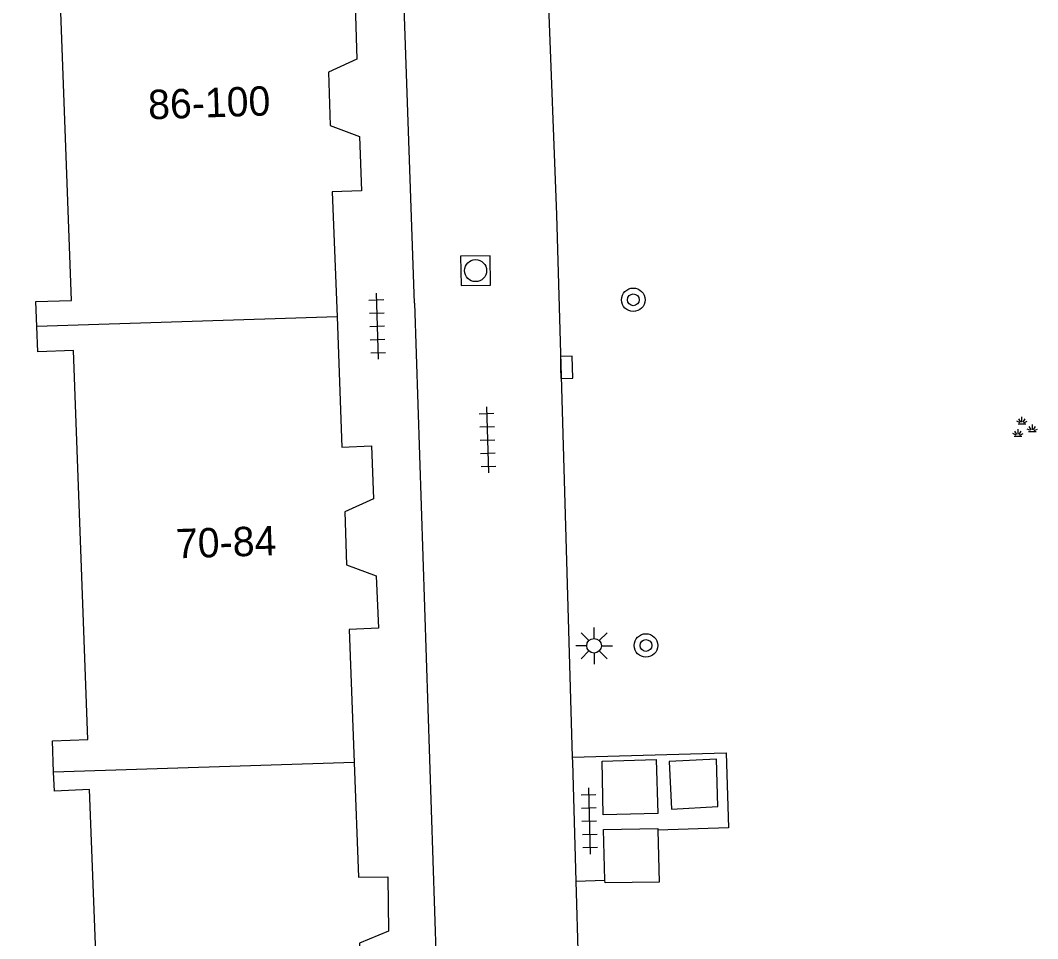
# Model space of a CAD drawing. Extents: x 132994 to 136000, y 393499 to 395512.
# Drawn here: x 133842.85 to 133877.49, y 395077.24 to 395108.51 of the extents above; entities that cross this region are included whole.
import ezdxf

# ---------------------------------------------------------------- set-up
doc = ezdxf.new("R2010")
doc.units = 0
for name, color, linetype in [('gg-anno-huisnummerreeks BGT', 7, 'Continuous'), ('gg-bbg-hoofdgebouw', 7, 'Continuous'), ('gg-bbg-tussenscheiding', 7, 'Continuous'), ('gg-knt-verharding', 7, 'Continuous'), ('gg-kwrk-afval apart plaats', 7, 'Continuous'), ('gt-symb-boom', 7, 'Continuous'), ('gt-symb-groenvak', 7, 'Continuous'), ('gt-symb-kolk', 7, 'Continuous'), ('gt-symb-lichtmast', 7, 'Continuous'), ('gt-symb-rioolschacht', 7, 'Continuous'), ('gt-symb-tegel verharding', 7, 'Continuous')]:
    doc.layers.add(name, color=color, linetype=linetype)

# ---------------------------------------------------------------- blocks, each defined once
blk = doc.blocks.new('gt0-TEG1')
at = {"layer": 'gt-symb-tegel verharding'}
for p, q in [((-1.125, 0), (1.125, 0)), ((-0.9, -0.25), (-0.9, 0.25)), ((-0.45, -0.25), (-0.45, 0.25)), ((0, -0.25), (0, 0.25)), ((0.45, -0.25), (0.45, 0.25)), ((0.9, -0.25), (0.9, 0.25))]:
    blk.add_line(p, q, dxfattribs=at)
blk = doc.blocks.new('gt0-RS')
at = {"layer": 'gt-symb-rioolschacht'}
blk.add_lwpolyline([(-0.5, -0.5), (0.5, -0.5), (0.5, 0.5), (-0.5, 0.5)], close=True, dxfattribs=at)
blk.add_circle((0, 0), 0.375, dxfattribs=at)
blk = doc.blocks.new('gt0-KOLK')
at = {"layer": 'gt-symb-kolk'}
blk.add_lwpolyline([(0, 0), (0.375, 0), (0.375, 0.4), (-0.375, 0.4), (-0.375, 0), (0, 0)], dxfattribs=at)
blk = doc.blocks.new('gt0-LMAST')
at = {"layer": 'gt-symb-lichtmast'}
for p, q in [((-0.182, 0.173), (-0.447, 0.438)), ((-0.005, 0.246), (-0.005, 0.621)), ((0.172, 0.173), (0.437, 0.438)), ((-0.255, -0.004), (-0.63, -0.004)), ((-0.182, -0.181), (-0.447, -0.446)), ((-0.005, -0.254), (-0.005, -0.629)), ((0.437, -0.446), (0.172, -0.181)), ((0.245, -0.004), (0.62, -0.004))]:
    blk.add_line(p, q, dxfattribs=at)
blk.add_circle((-0.005, -0.004), 0.25, dxfattribs=at)
blk = doc.blocks.new('gt0-BOOM')
at = {"layer": 'gt-symb-boom'}
for radius in [0.4, 0.2]:
    blk.add_circle((0, 0), radius, dxfattribs=at)
blk = doc.blocks.new('gt0-GRVAK')
at = {"layer": 'gt-symb-groenvak'}
for p, q in [((-0.047, 0.214), (-0.047, 0.393)), ((-0.11, 0.189), (-0.228, 0.24)), ((-0.182, 0.153), (0.088, 0.153)), ((-0.091, 0.211), (-0.156, 0.322)), ((-0.004, 0.211), (0.061, 0.322)), ((0.015, 0.189), (0.133, 0.24)), ((0.262, -0.052), (0.197, 0.059)), ((0.305, -0.049), (0.305, 0.13)), ((0.349, -0.052), (0.414, 0.059)), ((-0.245, -0.228), (-0.363, -0.177)), ((-0.318, -0.264), (-0.047, -0.264)), ((-0.226, -0.206), (-0.291, -0.095)), ((-0.183, -0.203), (-0.183, -0.024)), ((-0.139, -0.206), (-0.074, -0.095)), ((-0.12, -0.228), (-0.002, -0.177)), ((0.243, -0.074), (0.125, -0.023)), ((0.17, -0.11), (0.441, -0.11)), ((0.368, -0.074), (0.486, -0.023))]:
    blk.add_line(p, q, dxfattribs=at)

msp = doc.modelspace()

# ---------------------------------------------------------------- linework, layer by layer
at = {"layer": 'gg-bbg-hoofdgebouw'}
for points in [[(133853.08, 395113.55), (133853.25, 395109), (133854.25, 395109.04), (133854.31, 395107.18), (133853.34, 395106.74), (133853.4, 395104.93), (133854.4, 395104.55), (133854.47, 395102.7), (133853.47, 395102.67), (133853.632, 395098.41)], [(133843.415, 395098.087), (133843.38, 395098.93), (133844.59, 395098.97), (133844.1, 395112.18), (133842.88, 395112.13), (133842.85, 395113.18)], [(133853.632, 395098.41), (133853.8, 395093.98), (133854.8, 395094.02), (133854.87, 395092.22), (133853.9, 395091.78), (133853.96, 395089.97), (133854.97, 395089.6), (133855.04, 395087.81), (133854.04, 395087.77), (133854.212, 395083.241)], [(133843.984, 395082.917), (133843.94, 395083.98), (133845.15, 395084.02), (133844.66, 395097.27), (133843.45, 395097.22), (133843.415, 395098.087)], [(133854.212, 395083.241), (133854.36, 395079.34), (133855.36, 395079.35), (133855.39, 395077.5), (133854.4, 395077.09), (133854.47, 395075.27), (133855.46, 395074.88), (133855.54, 395073.02), (133854.54, 395072.98), (133854.73, 395068.44), (133854.53, 395068.432)], [(133854.53, 395068.432), (133844.54, 395068.02), (133844.5, 395069.07), (133845.71, 395069.12), (133845.21, 395082.32), (133844.01, 395082.27), (133843.984, 395082.917)]]:
    msp.add_lwpolyline(points, dxfattribs=at)
at = {"layer": 'gg-bbg-tussenscheiding'}
for p, q in [((133853.632, 395098.41), (133843.415, 395098.087)), ((133854.212, 395083.241), (133843.984, 395082.917))]:
    msp.add_line(p, q, dxfattribs=at)
at = {"layer": 'gg-knt-verharding'}
for p, q in [((133860.415, 395120.378), (133861.101, 395101.882)), ((133856.265, 395098.875), (133855.531, 395120.177)), ((133861.101, 395101.882), (133861.64, 395083.422)), ((133856.265, 395098.875), (133857.13, 395072.64)), ((133861.64, 395083.422), (133861.645, 395083.256)), ((133861.645, 395083.256), (133861.763, 395079.204)), ((133861.763, 395079.204), (133862.754, 395079.233)), ((133861.763, 395079.204), (133861.89, 395074.87))]:
    msp.add_line(p, q, dxfattribs=at)
msp.add_lwpolyline([(133861.64, 395083.422), (133866.88, 395083.575), (133866.962, 395081.012), (133864.552, 395080.94)], dxfattribs=at)
at = {"layer": 'gg-kwrk-afval apart plaats'}
for points in [[(133862.66, 395083.286), (133864.493, 395083.342), (133864.55, 395081.502), (133862.694, 395081.464), (133862.66, 395083.286)], [(133866.6, 395081.746), (133866.547, 395083.351), (133864.937, 395083.273), (133865.021, 395081.654), (133866.6, 395081.746)], [(133862.754, 395079.233), (133862.71, 395080.958), (133864.55, 395080.996), (133864.552, 395080.94)], [(133864.552, 395080.94), (133864.605, 395079.168), (133862.756, 395079.141), (133862.754, 395079.233)]]:
    msp.add_lwpolyline(points, dxfattribs=at)

# ---------------------------------------------------------------- block references
at = {"layer": 'gt-symb-boom'}
for p in [(133863.719, 395098.993), (133864.149, 395087.225)]:
    msp.add_blockref('gt0-BOOM', p, dxfattribs=at)
at = {"layer": 'gt-symb-groenvak'}
msp.add_blockref('gt0-GRVAK', (133877, 395094.616), dxfattribs=at)
at = {"layer": 'gt-symb-kolk', "rotation": -88.33888795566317}
msp.add_blockref('gt0-KOLK', (133861.246, 395096.687), dxfattribs=at)
at = {"layer": 'gt-symb-lichtmast'}
msp.add_blockref('gt0-LMAST', (133862.388, 395087.218), dxfattribs=at)
at = {"layer": 'gt-symb-rioolschacht', "rotation": 0.8020885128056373}
msp.add_blockref('gt0-RS', (133858.348, 395099.987), dxfattribs=at)
at = {"layer": 'gt-symb-tegel verharding'}
for p, rotation in [((133855, 395098.093), -88.10803458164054), ((133858.755, 395094.222), -88.10803458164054), ((133862.221, 395081.249), -88.33888795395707)]:
    msp.add_blockref('gt0-TEG1', p, dxfattribs=dict(at, rotation=rotation))

# ---------------------------------------------------------------- texts
at = {"layer": 'gg-anno-huisnummerreeks BGT'}
for s, p in [('86-100', (133847.215, 395105.135)), ('70-84', (133848.163, 395090.188))]:
    msp.add_text(s, height=1, rotation=1.9, dxfattribs=at).set_placement(p)

doc.saveas('drawing.dxf')
